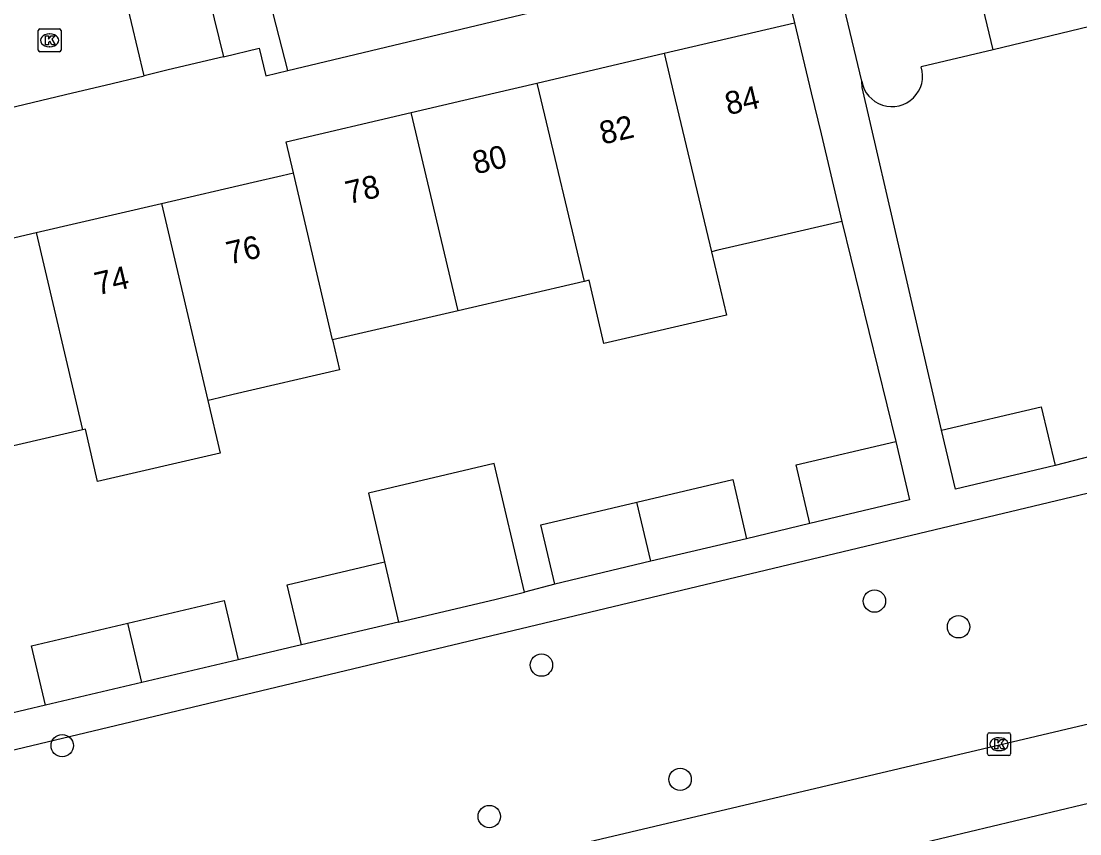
# Model space of a CAD drawing. Extents: x 158038 to 159242, y 380133 to 381214.
# Drawn here: x 158424.79 to 158471.12, y 380967.59 to 381003.14 of the extents above; entities that cross this region are included whole.
import ezdxf

# ---------------------------------------------------------------- set-up
doc = ezdxf.new("R2010")
doc.units = 0
for name, color, linetype in [('IMGEO_Boom', 7, 'Continuous'), ('IMGEO_Kolk', 7, 'Continuous'), ('IMGEO_Pand', 7, 'Continuous'), ('IMGEO_Pand_nummerreeks', 7, 'Continuous'), ('IMGEO_Parkeervlak_open', 7, 'Continuous'), ('IMGEO_Rijbaan_lokaal_open', 7, 'Continuous'), ('IMGEO_Rijbaan_regionaal_gesloten', 7, 'Continuous'), ('IMGEO_Voetpad_open', 7, 'Continuous')]:
    doc.layers.add(name, color=color, linetype=linetype)

msp = doc.modelspace()

# ---------------------------------------------------------------- linework, layer by layer
at = {"layer": 'IMGEO_Boom'}
for centre in [(158462.135, 380977.772), (158465.815, 380976.647), (158447.561, 380974.972), (158426.588, 380971.448), (158453.632, 380969.974), (158445.278, 380968.347)]:
    msp.add_circle(centre, 0.489, dxfattribs=at)
at = {"layer": 'IMGEO_Kolk'}
for p, q in [((158425.612, 381002.801), (158426.464, 381002.801)), ((158425.537, 381001.875), (158425.537, 381002.727)), ((158426.025, 381002.581), (158426.05, 381002.581)), ((158426.538, 381002.727), (158426.538, 381001.875)), ((158426.048, 381002.021), (158426.023, 381002.021)), ((158426.464, 381001.801), (158425.612, 381001.801)), ((158467.09, 380971.086), (158467.09, 380971.938)), ((158467.165, 380972.012), (158468.017, 380972.012)), ((158467.578, 380971.792), (158467.603, 380971.792)), ((158468.091, 380971.938), (158468.091, 380971.086)), ((158468.017, 380971.012), (158467.165, 380971.012)), ((158467.601, 380971.232), (158467.576, 380971.232))]:
    msp.add_line(p, q, dxfattribs=at)
for points in [[(158425.612, 381002.801), (158426.464, 381002.801)], [(158425.537, 381001.875), (158425.537, 381002.727)], [(158425.858, 381002.501), (158425.981, 381002.501), (158425.981, 381002.35), (158426.111, 381002.501), (158426.275, 381002.501), (158426.129, 381002.35), (158426.282, 381002.101), (158426.13, 381002.101), (158426.045, 381002.265), (158425.981, 381002.198), (158425.981, 381002.101), (158425.858, 381002.101), (158425.858, 381002.501)], [(158426.538, 381002.727), (158426.538, 381001.875)], [(158426.464, 381001.801), (158425.612, 381001.801)], [(158467.09, 380971.086), (158467.09, 380971.938)], [(158467.165, 380972.012), (158468.017, 380972.012)], [(158468.091, 380971.938), (158468.091, 380971.086)], [(158467.411, 380971.712), (158467.534, 380971.712), (158467.534, 380971.561), (158467.664, 380971.712), (158467.828, 380971.712), (158467.682, 380971.561), (158467.835, 380971.312), (158467.683, 380971.312), (158467.598, 380971.476), (158467.534, 380971.409), (158467.534, 380971.312), (158467.411, 380971.312), (158467.411, 380971.712)], [(158468.017, 380971.012), (158467.165, 380971.012)]]:
    msp.add_lwpolyline(points, dxfattribs=at)
for centre, start, end in [((158425.614, 381002.725), 91.552, 178.448), ((158425.614, 381002.725), 91.552, 178.448), ((158426.462, 381002.725), 1.552, 88.448), ((158426.462, 381002.725), 1.552, 88.448), ((158425.614, 381001.877), 181.552, 268.448), ((158425.614, 381001.877), 181.552, 268.448), ((158426.462, 381001.877), 271.552, 358.448), ((158426.462, 381001.877), 271.552, 358.448), ((158467.167, 380971.936), 91.552, 178.448), ((158467.167, 380971.936), 91.552, 178.448), ((158468.015, 380971.936), 1.552, 88.448), ((158468.015, 380971.936), 1.552, 88.448), ((158467.167, 380971.088), 181.552, 268.448), ((158467.167, 380971.088), 181.552, 268.448), ((158468.015, 380971.088), 271.552, 358.448), ((158468.015, 380971.088), 271.552, 358.448)]:
    msp.add_arc(centre, 0.0765, start, end, dxfattribs=at)
for centre, major_axis, ratio, start_param, end_param in [((158426.024, 381002.301), (-0.387, 0.002), 0.722429, 4.712389, 7.853982), ((158426.049, 381002.301), (-0.39, 0.002), 0.717154, 1.570796, 4.712389), ((158467.577, 380971.512), (-0.387, 0.002), 0.722429, 4.712389, 7.853982), ((158467.602, 380971.512), (-0.39, 0.002), 0.717154, 1.570796, 4.712389)]:
    msp.add_ellipse(centre, major_axis=major_axis, ratio=ratio, start_param=start_param, end_param=end_param, dxfattribs=at)
at = {"layer": 'IMGEO_Pand'}
for points in [[(158467.326, 381001.888), (158465.234, 381010.652)], [(158461.581, 381000.516), (158460.65, 381004.418), (158460.119, 381006.643)], [(158452.928, 381001.732), (158458.64, 381003.069)], [(158458.64, 381003.069), (158459.371, 381000), (158459.799, 380998.206), (158460.71, 380994.378)], [(158472.836, 381003.203), (158467.326, 381001.888)], [(158467.326, 381001.888), (158464.181, 381001.137)], [(158447.358, 381000.427), (158452.928, 381001.732)], [(158452.928, 381001.732), (158453.341, 381000), (158454.999, 380993.049)], [(158441.853, 380999.138), (158445.533, 381000), (158447.358, 381000.427)], [(158447.358, 381000.427), (158447.46, 381000), (158449.427, 380991.753)], [(158436.703, 380996.503), (158436.385, 380997.858), (158441.853, 380999.138)], [(158443.92, 380990.472), (158441.853, 380999.138)], [(158430.934, 380995.161), (158434.943, 380996.093), (158436.214, 380996.389), (158436.703, 380996.503)], [(158438.416, 380989.191), (158436.703, 380996.503)], [(158425.454, 380993.886), (158430.934, 380995.161)], [(158430.934, 380995.161), (158432.956, 380986.54)], [(158460.71, 380994.378), (158456.866, 380993.484), (158455.278, 380993.114), (158454.999, 380993.049)], [(158419.965, 380992.609), (158425.454, 380993.886)], [(158425.454, 380993.886), (158427.476, 380985.265)], [(158454.999, 380993.049), (158455.659, 380990.279), (158450.292, 380989.031), (158449.646, 380991.804), (158449.427, 380991.753)], [(158449.427, 380991.753), (158443.92, 380990.472)], [(158443.92, 380990.472), (158438.416, 380989.191)], [(158438.416, 380989.191), (158438.721, 380987.882), (158434.072, 380986.8), (158433.113, 380986.577), (158432.956, 380986.54)], [(158432.956, 380986.54), (158433.494, 380984.245), (158428.135, 380982.998), (158427.6, 380985.294), (158427.476, 380985.265)], [(158465.069, 380985.241), (158469.438, 380986.271), (158470.046, 380983.695)], [(158427.476, 380985.265), (158421.986, 380983.988)], [(158470.046, 380983.695), (158465.676, 380982.664), (158465.069, 380985.241)], [(158459.314, 380981.17), (158458.711, 380983.728), (158463.074, 380984.756)], [(158463.074, 380984.756), (158463.677, 380982.199), (158459.314, 380981.17)], [(158446.827, 380978.157), (158445.499, 380983.787), (158439.988, 380982.487), (158440.691, 380979.485)], [(158451.73, 380982.096), (158455.932, 380983.087), (158456.543, 380980.499)], [(158448.142, 380978.518), (158447.531, 380981.106), (158451.73, 380982.096)], [(158452.347, 380979.51), (158451.73, 380982.096)], [(158456.543, 380980.499), (158452.347, 380979.51)], [(158437.055, 380975.853), (158436.435, 380978.481), (158440.691, 380979.485)], [(158440.691, 380979.485), (158441.307, 380976.855)], [(158452.347, 380979.51), (158448.142, 380978.518)], [(158429.46, 380976.804), (158433.674, 380977.798), (158434.285, 380975.208)], [(158441.307, 380976.855), (158445.573, 380977.861), (158446.827, 380978.157)], [(158441.307, 380976.855), (158437.055, 380975.853)], [(158425.854, 380973.22), (158425.243, 380975.81), (158429.46, 380976.804)], [(158430.068, 380974.214), (158429.46, 380976.804)], [(158434.285, 380975.208), (158430.068, 380974.214)], [(158430.068, 380974.214), (158425.854, 380973.22)]]:
    msp.add_lwpolyline(points, dxfattribs=at)
msp.add_arc((158462.902, 381000.737), 1.34, 189.4942, 17.3722, dxfattribs=at)
at = {"layer": 'IMGEO_Parkeervlak_open'}
msp.add_lwpolyline([(158436.459, 381000.978), (158452.648, 381004.854)], dxfattribs=at)
at = {"layer": 'IMGEO_Rijbaan_lokaal_open'}
for points in [[(158430.171, 381000.749), (158428.792, 381006.597), (158432.212, 381007.406), (158433.641, 381001.578)], [(158433.641, 381001.578), (158431.231, 381001.002), (158430.171, 381000.749)]]:
    msp.add_lwpolyline(points, dxfattribs=at)
at = {"layer": 'IMGEO_Rijbaan_regionaal_gesloten'}
for points in [[(158373.204, 380949.217), (158500, 380979.117), (158570.711, 380995.952)], [(158568.275, 380991.816), (158560.604, 380990.004), (158556.721, 380989.087), (158548.941, 380987.249), (158545.06, 380986.275), (158537.46, 380984.502), (158529.678, 380982.624), (158522.041, 380980.853), (158514.329, 380979.065), (158491.19, 380973.547), (158483.617, 380971.741), (158472.175, 380969.072), (158460.444, 380966.274), (158448.885, 380963.516), (158360.018, 380942.318)]]:
    msp.add_lwpolyline(points, dxfattribs=at)
at = {"layer": 'IMGEO_Voetpad_open'}
for points in [[(158436.459, 381000.978), (158435.818, 381003.473), (158444.317, 381005.654), (158451.986, 381007.621), (158452.648, 381004.854)], [(158457.914, 381006.115), (158458.64, 381003.069)], [(158433.641, 381001.578), (158435.206, 381001.952), (158435.499, 381000.748), (158436.459, 381000.978)], [(158386.298, 380997.245), (158397.239, 380990.287), (158407.975, 380992.788), (158407.758, 380994.041), (158413.021, 380995.297), (158412.774, 380996.59), (158427.04, 381000), (158428.47, 381000.342), (158430.171, 381000.749)], [(158465.069, 380985.241), (158461.593, 381000.229), (158461.581, 381000.516)], [(158460.71, 380994.378), (158463.074, 380984.756)], [(158418.22, 380969.78), (158484.503, 380985.607)], [(158472.797, 380984.409), (158470.046, 380983.695)], [(158459.314, 380981.17), (158456.543, 380980.499)], [(158448.142, 380978.518), (158446.827, 380978.157)], [(158437.055, 380975.853), (158434.285, 380975.208)], [(158425.854, 380973.22), (158423.264, 380972.61)]]:
    msp.add_lwpolyline(points, dxfattribs=at)

# ---------------------------------------------------------------- texts
at = {"layer": 'IMGEO_Pand_nummerreeks'}
for s, rotation, p in [('84', 13.1723, (158455.729, 380999.02)), ('82', 13.178, (158450.236, 380997.732)), ('80', 13.1784, (158444.677, 380996.43)), ('78', 13.178, (158439.114, 380995.128)), ('76', 13.0921, (158433.899, 380992.482)), ('74', 13.0978, (158428.133, 380991.141))]:
    msp.add_text(s, height=1, rotation=rotation, dxfattribs=at).set_placement(p)

doc.saveas('drawing.dxf')
